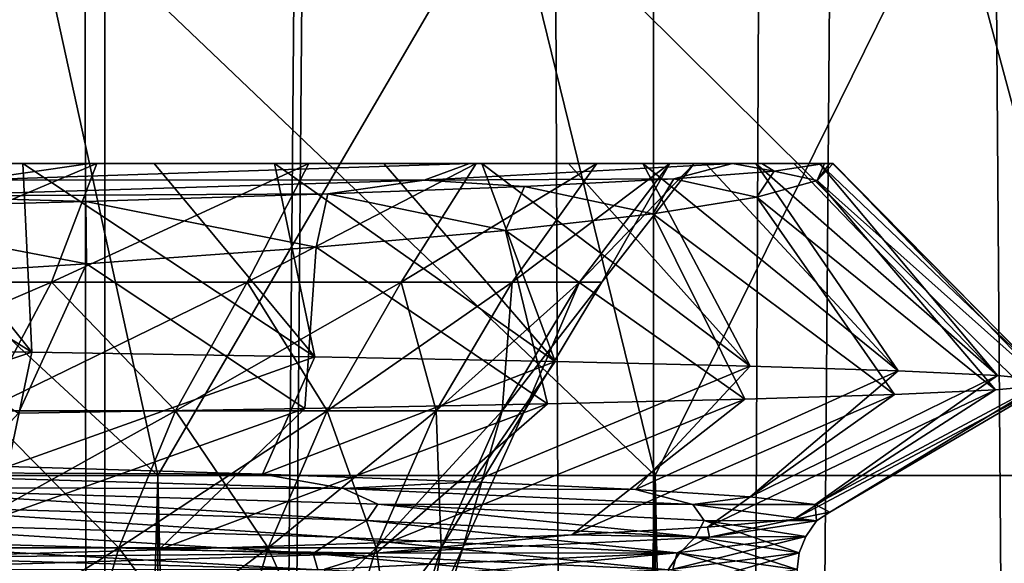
# Model space of a CAD drawing. Header units: metres. Extents: x -24 to 24, y -69 to 184.
# Tile 276 of 656: x 13.09 to 16.25, y 3.42 to 5.16. Entities that reach past the tile are written whole.
import ezdxf

# ---------------------------------------------------------------- set-up
doc = ezdxf.new("R2010")
doc.units = ezdxf.units.M
for name, color, linetype in [('12', 7, 'CONTINUOUS'), ('13', 7, 'CONTINUOUS'), ('145', 7, 'CONTINUOUS'), ('146', 7, 'CONTINUOUS'), ('147', 7, 'CONTINUOUS'), ('2', 7, 'CONTINUOUS'), ('367', 7, 'CONTINUOUS'), ('369', 7, 'CONTINUOUS'), ('42', 7, 'CONTINUOUS'), ('559', 2, 'CONTINUOUS'), ('560', 2, 'CONTINUOUS'), ('568', 2, 'CONTINUOUS'), ('569', 2, 'CONTINUOUS')]:
    doc.layers.add(name, color=color, linetype=linetype)

msp = doc.modelspace()

# ---------------------------------------------------------------- linework, layer by layer
at = {"layer": '12'}
for points in [[(12.433641, 4.320335, 8.307893), (13.333838, 4.7, 7.400769), (13.188085, 4.320335, 7.049178)], [(12.516502, 4.7, 8.712029), (13.333838, 4.7, 7.400769), (12.433641, 4.320335, 8.307893)], [(13.188085, 4.320335, 7.049178), (14.014108, 4.7, 6.013913), (13.815521, 4.320335, 5.722576)], [(13.333838, 4.7, 7.400769), (14.014108, 4.7, 6.013913), (13.188085, 4.320335, 7.049178)], [(13.815521, 4.320335, 5.722576), (14.550542, 4.7, 4.565539), (14.309906, 4.320335, 4.340863)], [(14.014108, 4.7, 6.013913), (14.550542, 4.7, 4.565539), (13.815521, 4.320335, 5.722576)], [(14.309906, 4.320335, 4.340863), (14.937877, 4.7, 3.06959), (14.666479, 4.320335, 2.917344)], [(14.550542, 4.7, 4.565539), (14.937877, 4.7, 3.06959), (14.309906, 4.320335, 4.340863)], [(14.666479, 4.320335, 2.917344), (15.171738, 4.7, 1.542999), (14.881806, 4.320335, 1.46573)], [(14.937877, 4.7, 3.06959), (15.171738, 4.7, 1.542999), (14.666479, 4.320335, 2.917344)], [(14.881806, 4.320335, 1.46573), (15.25, 4.7), (14.953812, 4.320335)], [(15.171738, 4.7, 1.542999), (15.25, 4.7), (14.881806, 4.320335, 1.46573)], [(13.188085, 4.320335, 7.049178), (12.968802, 3.907403, 6.931969), (12.226902, 3.907403, 8.169755)], [(12.433641, 4.320335, 8.307893), (13.188085, 4.320335, 7.049178), (12.226902, 3.907403, 8.169755)], [(13.815521, 4.320335, 5.722576), (13.585806, 3.907403, 5.627425), (12.968802, 3.907403, 6.931969)], [(13.188085, 4.320335, 7.049178), (13.815521, 4.320335, 5.722576), (12.968802, 3.907403, 6.931969)], [(14.309906, 4.320335, 4.340863), (14.07197, 3.907403, 4.268686), (13.585806, 3.907403, 5.627425)], [(13.815521, 4.320335, 5.722576), (14.309906, 4.320335, 4.340863), (13.585806, 3.907403, 5.627425)], [(14.666479, 4.320335, 2.917344), (14.422614, 3.907403, 2.868836), (14.07197, 3.907403, 4.268686)], [(14.309906, 4.320335, 4.340863), (14.666479, 4.320335, 2.917344), (14.07197, 3.907403, 4.268686)], [(14.881806, 4.320335, 1.46573), (14.634361, 3.907403, 1.441359), (14.422614, 3.907403, 2.868836)], [(14.666479, 4.320335, 2.917344), (14.881806, 4.320335, 1.46573), (14.422614, 3.907403, 2.868836)], [(14.953812, 4.320335), (14.70517, 3.907403), (14.634361, 3.907403, 1.441359)], [(14.881806, 4.320335, 1.46573), (14.953812, 4.320335), (14.634361, 3.907403, 1.441359)], [(13.585806, 3.907403, 5.627425), (12.794915, 3.467561, 6.839025), (12.968802, 3.907403, 6.931969)], [(13.403646, 3.467561, 5.551972), (12.794915, 3.467561, 6.839025), (13.585806, 3.907403, 5.627425)], [(14.07197, 3.907403, 4.268686), (13.403646, 3.467561, 5.551972), (13.585806, 3.907403, 5.627425)], [(13.883292, 3.467561, 4.211451), (13.403646, 3.467561, 5.551972), (14.07197, 3.907403, 4.268686)], [(14.422614, 3.907403, 2.868836), (13.883292, 3.467561, 4.211451), (14.07197, 3.907403, 4.268686)], [(14.229235, 3.467561, 2.830371), (13.883292, 3.467561, 4.211451), (14.422614, 3.907403, 2.868836)], [(14.634361, 3.907403, 1.441359), (14.229235, 3.467561, 2.830371), (14.422614, 3.907403, 2.868836)], [(14.438142, 3.467561, 1.422033), (14.229235, 3.467561, 2.830371), (14.634361, 3.907403, 1.441359)], [(14.70517, 3.907403), (14.438142, 3.467561, 1.422033), (14.634361, 3.907403, 1.441359)], [(14.508002, 3.467561), (14.438142, 3.467561, 1.422033), (14.70517, 3.907403)], [(13.403646, 3.467561, 5.551972), (12.66895, 3.007196, 6.771695), (12.794915, 3.467561, 6.839025)], [(13.271688, 3.007196, 5.497313), (12.66895, 3.007196, 6.771695), (13.403646, 3.467561, 5.551972)], [(13.883292, 3.467561, 4.211451), (13.271688, 3.007196, 5.497313), (13.403646, 3.467561, 5.551972)], [(13.746612, 3.007196, 4.169989), (13.271688, 3.007196, 5.497313), (13.883292, 3.467561, 4.211451)], [(14.229235, 3.467561, 2.830371), (13.746612, 3.007196, 4.169989), (13.883292, 3.467561, 4.211451)], [(14.089149, 3.007196, 2.802506), (13.746612, 3.007196, 4.169989), (14.229235, 3.467561, 2.830371)], [(14.438142, 3.467561, 1.422033), (14.089149, 3.007196, 2.802506), (14.229235, 3.467561, 2.830371)], [(14.295999, 3.007196, 1.408033), (14.089149, 3.007196, 2.802506), (14.438142, 3.467561, 1.422033)], [(14.508002, 3.467561), (14.295999, 3.007196, 1.408033), (14.438142, 3.467561, 1.422033)], [(14.365172, 3.007196), (14.295999, 3.007196, 1.408033), (14.508002, 3.467561)]]:
    msp.add_3dface(points, dxfattribs=at)
at = {"layer": '13'}
for points in [[(13.188085, 4.320335, -7.049178), (13.333838, 4.7, -7.400769), (12.433641, 4.320335, -8.307893)], [(13.333838, 4.7, -7.400769), (12.516502, 4.7, -8.712029), (12.433641, 4.320335, -8.307893)], [(13.815521, 4.320335, -5.722576), (14.014108, 4.7, -6.013913), (13.188085, 4.320335, -7.049178)], [(14.014108, 4.7, -6.013913), (13.333838, 4.7, -7.400769), (13.188085, 4.320335, -7.049178)], [(14.309906, 4.320335, -4.340863), (14.550542, 4.7, -4.565539), (13.815521, 4.320335, -5.722576)], [(14.550542, 4.7, -4.565539), (14.014108, 4.7, -6.013913), (13.815521, 4.320335, -5.722576)], [(14.666479, 4.320335, -2.917344), (14.937877, 4.7, -3.06959), (14.309906, 4.320335, -4.340863)], [(14.937877, 4.7, -3.06959), (14.550542, 4.7, -4.565539), (14.309906, 4.320335, -4.340863)], [(14.881806, 4.320335, -1.46573), (15.171738, 4.7, -1.542999), (14.666479, 4.320335, -2.917344)], [(15.171738, 4.7, -1.542999), (14.937877, 4.7, -3.06959), (14.666479, 4.320335, -2.917344)], [(14.953812, 4.320335), (15.171738, 4.7, -1.542999), (14.881806, 4.320335, -1.46573)], [(15.25, 4.7), (15.171738, 4.7, -1.542999), (14.953812, 4.320335)], [(13.188085, 4.320335, -7.049178), (12.433641, 4.320335, -8.307893), (12.968802, 3.907403, -6.931969)], [(13.188085, 4.320335, -7.049178), (12.968802, 3.907403, -6.931969), (13.585806, 3.907403, -5.627425)], [(13.815521, 4.320335, -5.722576), (13.188085, 4.320335, -7.049178), (13.585806, 3.907403, -5.627425)], [(13.815521, 4.320335, -5.722576), (13.585806, 3.907403, -5.627425), (14.07197, 3.907403, -4.268686)], [(14.309906, 4.320335, -4.340863), (13.815521, 4.320335, -5.722576), (14.07197, 3.907403, -4.268686)], [(14.309906, 4.320335, -4.340863), (14.07197, 3.907403, -4.268686), (14.422614, 3.907403, -2.868836)], [(14.666479, 4.320335, -2.917344), (14.309906, 4.320335, -4.340863), (14.422614, 3.907403, -2.868836)], [(14.666479, 4.320335, -2.917344), (14.422614, 3.907403, -2.868836), (14.634361, 3.907403, -1.441359)], [(14.881806, 4.320335, -1.46573), (14.666479, 4.320335, -2.917344), (14.634361, 3.907403, -1.441359)], [(14.70517, 3.907403), (14.881806, 4.320335, -1.46573), (14.634361, 3.907403, -1.441359)], [(14.70517, 3.907403), (14.953812, 4.320335), (14.881806, 4.320335, -1.46573)], [(12.794915, 3.467561, -6.839025), (13.403646, 3.467561, -5.551972), (12.968802, 3.907403, -6.931969)], [(12.968802, 3.907403, -6.931969), (13.403646, 3.467561, -5.551972), (13.585806, 3.907403, -5.627425)], [(13.403646, 3.467561, -5.551972), (13.883292, 3.467561, -4.211451), (13.585806, 3.907403, -5.627425)], [(13.585806, 3.907403, -5.627425), (13.883292, 3.467561, -4.211451), (14.07197, 3.907403, -4.268686)], [(13.883292, 3.467561, -4.211451), (14.229235, 3.467561, -2.830371), (14.07197, 3.907403, -4.268686)], [(14.07197, 3.907403, -4.268686), (14.229235, 3.467561, -2.830371), (14.422614, 3.907403, -2.868836)], [(14.229235, 3.467561, -2.830371), (14.438142, 3.467561, -1.422033), (14.422614, 3.907403, -2.868836)], [(14.422614, 3.907403, -2.868836), (14.438142, 3.467561, -1.422033), (14.634361, 3.907403, -1.441359)], [(14.438142, 3.467561, -1.422033), (14.508002, 3.467561), (14.634361, 3.907403, -1.441359)], [(14.508002, 3.467561), (14.70517, 3.907403), (14.634361, 3.907403, -1.441359)], [(12.66895, 3.007196, -6.771695), (13.271688, 3.007196, -5.497313), (12.794915, 3.467561, -6.839025)], [(12.794915, 3.467561, -6.839025), (13.271688, 3.007196, -5.497313), (13.403646, 3.467561, -5.551972)], [(13.271688, 3.007196, -5.497313), (13.746612, 3.007196, -4.169989), (13.403646, 3.467561, -5.551972)], [(13.403646, 3.467561, -5.551972), (13.746612, 3.007196, -4.169989), (13.883292, 3.467561, -4.211451)], [(13.746612, 3.007196, -4.169989), (14.089149, 3.007196, -2.802506), (13.883292, 3.467561, -4.211451)], [(13.883292, 3.467561, -4.211451), (14.089149, 3.007196, -2.802506), (14.229235, 3.467561, -2.830371)], [(14.089149, 3.007196, -2.802506), (14.295999, 3.007196, -1.408033), (14.229235, 3.467561, -2.830371)], [(14.229235, 3.467561, -2.830371), (14.295999, 3.007196, -1.408033), (14.438142, 3.467561, -1.422033)], [(14.295999, 3.007196, -1.408033), (14.365172, 3.007196), (14.438142, 3.467561, -1.422033)], [(14.365172, 3.007196), (14.508002, 3.467561), (14.438142, 3.467561, -1.422033)]]:
    msp.add_3dface(points, dxfattribs=at)
at = {"layer": '145'}
for points in [[(12.088872, 4.110363, -10.918409), (13.124859, 4.095318, -9.673724), (12.095268, 3.752759, -9.991673)], [(12.095268, 3.752759, -9.991673), (13.124859, 4.095318, -9.673724), (13.047508, 3.72847, -8.711577)], [(13.124859, 4.095318, -9.673724), (14.033303, 4.080269, -8.330683), (13.047508, 3.72847, -8.711577)], [(13.047508, 3.72847, -8.711577), (14.033303, 4.080269, -8.330683), (13.864814, 3.704182, -7.341387)], [(14.033303, 4.080269, -8.330683), (14.804026, 4.065232, -6.904034), (13.864814, 3.704182, -7.341387)], [(13.864814, 3.704182, -7.341387), (14.804026, 4.065232, -6.904034), (14.538733, 3.679894, -5.895275)], [(14.804026, 4.065232, -6.904034), (15.430091, 4.050193, -5.406357), (14.538733, 3.679894, -5.895275)], [(14.538733, 3.679894, -5.895275), (15.430091, 4.050193, -5.406357), (15.062297, 3.655606, -4.388195)], [(15.430091, 4.050193, -5.406357), (15.904818, 4.035158, -3.852928), (15.062297, 3.655606, -4.388195)], [(15.062297, 3.655606, -4.388195), (15.904818, 4.035158, -3.852928), (15.430089, 3.631317, -2.835733)], [(15.904818, 4.035158, -3.852928), (16.223303, 4.02013, -2.259387), (15.430089, 3.631317, -2.835733)], [(15.430089, 3.631317, -2.835733), (16.223303, 4.02013, -2.259387), (15.638307, 3.607029, -1.253945)], [(16.223303, 4.02013, -2.259387), (16.382399, 4.005099, -0.640315), (15.638307, 3.607029, -1.253945)], [(15.684798, 3.582741, 0.340811), (16.380227, 3.990079, 0.986863), (15.56908, 3.558453, 1.932043)], [(16.380227, 3.990079, 0.986863), (16.216645, 3.975056, 2.607572), (15.56908, 3.558453, 1.932043)], [(15.638307, 3.607029, -1.253945), (16.382399, 4.005099, -0.640315), (15.684798, 3.582741, 0.340811)], [(16.382399, 4.005099, -0.640315), (16.380227, 3.990079, 0.986863), (15.684798, 3.582741, 0.340811)], [(15.29235, 3.534164, 3.503294), (15.893103, 3.960039, 4.204976), (14.85747, 3.509876, 5.038314)], [(15.893103, 3.960039, 4.204976), (15.412724, 3.945029, 5.76318), (14.85747, 3.509876, 5.038314)], [(15.56908, 3.558453, 1.932043), (16.216645, 3.975056, 2.607572), (15.29235, 3.534164, 3.503294)], [(16.216645, 3.975056, 2.607572), (15.893103, 3.960039, 4.204976), (15.29235, 3.534164, 3.503294)], [(14.268938, 3.485588, 6.52123), (14.779616, 3.930014, 7.267984), (13.53284, 3.4613, 7.936704)], [(14.779616, 3.930014, 7.267984), (14.000542, 3.915012, 8.702866), (13.53284, 3.4613, 7.936704)], [(14.85747, 3.509876, 5.038314), (15.412724, 3.945029, 5.76318), (14.268938, 3.485588, 6.52123)], [(15.412724, 3.945029, 5.76318), (14.779616, 3.930014, 7.267984), (14.268938, 3.485588, 6.52123)], [(13.53284, 3.4613, 7.936704), (14.000542, 3.915012, 8.702866), (12.656788, 3.437012, 9.270099)], [(14.000542, 3.915012, 8.702866), (13.082318, 3.900007, 10.054996), (12.656788, 3.437012, 9.270099)]]:
    msp.add_3dface(points, dxfattribs=at)
at = {"layer": '146'}
for points in [[(13.311151, 4.7, 8.11928), (12.918896, 4.7, 8.723627), (12.947956, 4.647764, 8.721426)], [(14.529159, 4.7, 5.71086), (12.947956, 4.647764, 8.721426), (14.383638, 4.647578, 6.15842)], [(14.529159, 4.7, 5.71086), (13.311151, 4.7, 8.11928), (12.947956, 4.647764, 8.721426)], [(14.529159, 4.7, 5.71086), (14.045689, 4.7, 6.791653), (13.311151, 4.7, 8.11928)], [(15.373493, 4.7, 2.908026), (14.383638, 4.647578, 6.15842), (15.184955, 4.651424, 3.942864)], [(15.373493, 4.7, 2.908026), (14.529159, 4.7, 5.71086), (14.383638, 4.647578, 6.15842)], [(15.373493, 4.7, 2.908026), (14.652577, 4.7, 5.395518), (14.529159, 4.7, 5.71086)], [(15.373493, 4.7, 2.908026), (15.126213, 4.7, 3.941444), (14.652577, 4.7, 5.395518)], [(15.506884, 4.675712, 2.380248), (15.373493, 4.7, 2.908026), (15.184955, 4.651424, 3.942864)], [(15.466621, 4.7, 2.415876), (15.373493, 4.7, 2.908026), (15.506884, 4.675712, 2.380248)], [(15.668445, 4.7, 0.793016), (15.466621, 4.7, 2.415876), (15.506884, 4.675712, 2.380248)], [(14.383638, 4.647578, 6.15842), (12.947956, 4.647764, 8.721426), (12.711639, 4.595543, 9.123016)], [(14.383638, 4.647578, 6.15842), (12.711639, 4.595543, 9.123016), (14.074932, 4.602847, 6.93003)], [(14.705986, 4.627135, 5.464705), (14.383638, 4.647578, 6.15842), (14.074932, 4.602847, 6.93003)], [(15.184955, 4.651424, 3.942864), (14.383638, 4.647578, 6.15842), (14.705986, 4.627135, 5.464705)], [(13.298318, 4.578559, 8.323687), (12.711639, 4.595543, 9.123016), (12.384176, 4.554271, 9.631262)], [(14.074932, 4.602847, 6.93003), (12.711639, 4.595543, 9.123016), (13.298318, 4.578559, 8.323687)], [(13.047508, 3.72847, -8.711577), (13.864814, 3.704182, -7.341387), (12.335661, 3.710906, -9.620361)], [(12.335661, 3.710906, -9.620361), (14.125406, 3.658825, -6.722557), (12.513754, 3.659931, -9.330102)], [(12.335661, 3.710906, -9.620361), (13.864814, 3.704182, -7.341387), (14.125406, 3.658825, -6.722557)], [(13.864814, 3.704182, -7.341387), (14.538733, 3.679894, -5.895275), (14.125406, 3.658825, -6.722557)], [(14.538733, 3.679894, -5.895275), (15.062297, 3.655606, -4.388195), (14.125406, 3.658825, -6.722557)], [(12.474456, 3.607653, -9.346232), (12.513754, 3.659931, -9.330102), (14.199947, 3.555633, -6.428501)], [(12.513754, 3.659931, -9.330102), (14.234632, 3.607919, -6.404694), (14.199947, 3.555633, -6.428501)], [(12.513754, 3.659931, -9.330102), (14.125406, 3.658825, -6.722557), (14.234632, 3.607919, -6.404694)], [(14.125406, 3.658825, -6.722557), (15.245565, 3.606745, -3.506083), (14.234632, 3.607919, -6.404694)], [(14.125406, 3.658825, -6.722557), (15.062297, 3.655606, -4.388195), (15.245565, 3.606745, -3.506083)], [(15.062297, 3.655606, -4.388195), (15.430089, 3.631317, -2.835733), (15.245565, 3.606745, -3.506083)], [(12.340216, 3.554618, -9.510827), (12.474456, 3.607653, -9.346232), (14.105649, 3.502556, -6.615695)], [(12.474456, 3.607653, -9.346232), (14.199947, 3.555633, -6.428501), (14.105649, 3.502556, -6.615695)], [(14.199947, 3.555633, -6.428501), (14.234632, 3.607919, -6.404694), (15.253881, 3.503614, -3.206746)], [(14.234632, 3.607919, -6.404694), (15.282502, 3.555906, -3.176474), (15.253881, 3.503614, -3.206746)], [(14.234632, 3.607919, -6.404694), (15.245565, 3.606745, -3.506083), (15.282502, 3.555906, -3.176474)], [(15.430089, 3.631317, -2.835733), (15.638307, 3.607029, -1.253945), (15.245565, 3.606745, -3.506083)], [(15.245565, 3.606745, -3.506083), (15.638307, 3.607029, -1.253945), (15.643038, 3.554664, -0.12341)], [(15.245565, 3.606745, -3.506083), (15.643038, 3.554664, -0.12341), (15.282502, 3.555906, -3.176474)], [(15.638307, 3.607029, -1.253945), (15.684798, 3.582741, 0.340811), (15.643038, 3.554664, -0.12341)], [(15.684798, 3.582741, 0.340811), (15.56908, 3.558453, 1.932043), (15.643038, 3.554664, -0.12341)], [(12.223135, 3.501546, -9.674467), (12.340216, 3.554618, -9.510827), (14.0279, 3.449443, -6.79841)], [(12.340216, 3.554618, -9.510827), (14.105649, 3.502556, -6.615695), (14.0279, 3.449443, -6.79841)], [(14.105649, 3.502556, -6.615695), (14.199947, 3.555633, -6.428501), (15.202892, 3.450493, -3.407175)], [(14.199947, 3.555633, -6.428501), (15.253881, 3.503614, -3.206746), (15.202892, 3.450493, -3.407175)], [(15.253881, 3.503614, -3.206746), (15.282502, 3.555906, -3.176474), (15.586415, 3.451594, 0.166664)], [(15.282502, 3.555906, -3.176474), (15.607821, 3.503894, 0.201928), (15.586415, 3.451594, 0.166664)], [(15.282502, 3.555906, -3.176474), (15.643038, 3.554664, -0.12341), (15.607821, 3.503894, 0.201928)], [(15.56908, 3.558453, 1.932043), (15.29235, 3.534164, 3.503294), (15.298984, 3.502584, 3.265113)], [(15.643038, 3.554664, -0.12341), (15.56908, 3.558453, 1.932043), (15.298984, 3.502584, 3.265113)], [(15.643038, 3.554664, -0.12341), (15.298984, 3.502584, 3.265113), (15.607821, 3.503894, 0.201928)], [(15.298984, 3.502584, 3.265113), (14.85747, 3.509876, 5.038314), (14.229712, 3.450503, 6.49886)], [(14.85747, 3.509876, 5.038314), (14.268938, 3.485588, 6.52123), (14.229712, 3.450503, 6.49886)], [(15.29235, 3.534164, 3.503294), (14.85747, 3.509876, 5.038314), (15.298984, 3.502584, 3.265113)], [(12.232437, 3.449328, -9.699501), (12.223135, 3.501546, -9.674467), (14.042481, 3.397222, -6.820672)], [(12.223135, 3.501546, -9.674467), (14.0279, 3.449443, -6.79841), (14.042481, 3.397222, -6.820672)], [(14.268938, 3.485588, 6.52123), (13.53284, 3.4613, 7.936704), (14.229712, 3.450503, 6.49886)], [(14.0279, 3.449443, -6.79841), (14.105649, 3.502556, -6.615695), (15.167126, 3.39734, -3.599809)], [(14.105649, 3.502556, -6.615695), (15.202892, 3.450493, -3.407175), (15.167126, 3.39734, -3.599809)], [(15.298984, 3.502584, 3.265113), (14.229712, 3.450503, 6.49886), (15.195208, 3.451881, 3.570783)], [(15.586415, 3.451594, 0.166664), (15.607821, 3.503894, 0.201928), (15.181822, 3.399574, 3.532193)], [(15.607821, 3.503894, 0.201928), (15.195208, 3.451881, 3.570783), (15.181822, 3.399574, 3.532193)], [(15.607821, 3.503894, 0.201928), (15.298984, 3.502584, 3.265113), (15.195208, 3.451881, 3.570783)], [(15.202892, 3.450493, -3.407175), (15.253881, 3.503614, -3.206746), (15.579967, 3.398431, -0.037255)], [(15.253881, 3.503614, -3.206746), (15.586415, 3.451594, 0.166664), (15.579967, 3.398431, -0.037255)], [(12.232437, 3.449328, -9.699501), (14.042481, 3.397222, -6.820672), (12.478727, 3.398756, -9.439097)], [(14.229712, 3.450503, 6.49886), (12.485908, 3.398422, 9.424541), (14.064172, 3.399869, 6.770813)], [(14.229712, 3.450503, 6.49886), (12.656788, 3.437012, 9.270099), (12.485908, 3.398422, 9.424541)], [(13.53284, 3.4613, 7.936704), (12.656788, 3.437012, 9.270099), (14.229712, 3.450503, 6.49886)], [(14.042481, 3.397222, -6.820672), (14.0279, 3.449443, -6.79841), (15.186224, 3.345116, -3.618208)], [(14.0279, 3.449443, -6.79841), (15.167126, 3.39734, -3.599809), (15.186224, 3.345116, -3.618208)], [(15.181822, 3.399574, 3.532193), (15.195208, 3.451881, 3.570783), (14.059237, 3.347554, 6.730673)], [(15.195208, 3.451881, 3.570783), (14.064172, 3.399869, 6.770813), (14.059237, 3.347554, 6.730673)], [(15.195208, 3.451881, 3.570783), (14.229712, 3.450503, 6.49886), (14.064172, 3.399869, 6.770813)], [(15.167126, 3.39734, -3.599809), (15.202892, 3.450493, -3.407175), (15.586765, 3.345237, -0.230419)], [(15.586415, 3.451594, 0.166664), (15.181822, 3.399574, 3.532193), (15.219013, 3.346368, 3.334429)], [(15.202892, 3.450493, -3.407175), (15.579967, 3.398431, -0.037255), (15.586765, 3.345237, -0.230419)], [(15.579967, 3.398431, -0.037255), (15.586415, 3.451594, 0.166664), (15.219013, 3.346368, 3.334429)]]:
    msp.add_3dface(points, dxfattribs=at)
at = {"layer": '147'}
for points in [[(15.451381, 4.592764, 3.335229), (15.506884, 4.675712, 2.380248), (15.184955, 4.651424, 3.942864)], [(15.451381, 4.592764, 3.335229), (15.644622, 4.646351, 1.85026), (15.506884, 4.675712, 2.380248)], [(15.644622, 4.646351, 1.85026), (15.668445, 4.7, 0.793016), (15.506884, 4.675712, 2.380248)], [(15.695947, 4.7, 0.357012), (15.683712, 4.7, 0.575139), (15.644622, 4.646351, 1.85026)], [(15.683712, 4.7, 0.575139), (15.668445, 4.7, 0.793016), (15.644622, 4.646351, 1.85026)], [(15.117172, 4.539195, 4.799633), (15.184955, 4.651424, 3.942864), (14.705986, 4.627135, 5.464705)], [(15.117172, 4.539195, 4.799633), (15.451381, 4.592764, 3.335229), (15.184955, 4.651424, 3.942864)], [(14.644751, 4.485698, 6.228684), (14.705986, 4.627135, 5.464705), (14.074932, 4.602847, 6.93003)], [(14.644751, 4.485698, 6.228684), (15.117172, 4.539195, 4.799633), (14.705986, 4.627135, 5.464705)], [(14.037413, 4.432225, 7.610592), (14.074932, 4.602847, 6.93003), (13.298318, 4.578559, 8.323687)], [(14.037413, 4.432225, 7.610592), (14.644751, 4.485698, 6.228684), (14.074932, 4.602847, 6.93003)], [(13.300357, 4.378806, 8.93193), (13.298318, 4.578559, 8.323687), (12.384176, 4.554271, 9.631262)], [(12.439767, 4.325443, 10.180559), (13.300357, 4.378806, 8.93193), (12.384176, 4.554271, 9.631262)], [(13.300357, 4.378806, 8.93193), (14.037413, 4.432225, 7.610592), (13.298318, 4.578559, 8.323687)]]:
    msp.add_3dface(points, dxfattribs=at)
at = {"layer": '2'}
for points in [[(13.333838, 4.7, -7.400769), (12.64177, 4.7, -9.309994), (12.516502, 4.7, -8.712029)], [(12.516502, 4.7, 8.712029), (13.311151, 4.7, 8.11928), (13.333838, 4.7, 7.400769)], [(12.918896, 4.7, 8.723627), (13.311151, 4.7, 8.11928), (12.516502, 4.7, 8.712029)], [(13.096161, 4.7, -8.659131), (12.64177, 4.7, -9.309994), (13.333838, 4.7, -7.400769)], [(13.51738, 4.7, -7.985644), (13.096161, 4.7, -8.659131), (13.333838, 4.7, -7.400769)], [(13.311151, 4.7, 8.11928), (14.045689, 4.7, 6.791653), (13.333838, 4.7, 7.400769)], [(14.014108, 4.7, -6.013913), (13.51738, 4.7, -7.985644), (13.333838, 4.7, -7.400769)], [(13.333838, 4.7, 7.400769), (14.045689, 4.7, 6.791653), (14.014108, 4.7, 6.013913)], [(13.903796, 4.7, -7.292105), (13.51738, 4.7, -7.985644), (14.014108, 4.7, -6.013913)], [(14.254508, 4.7, -6.580201), (13.903796, 4.7, -7.292105), (14.014108, 4.7, -6.013913)], [(14.550542, 4.7, -4.565539), (14.254508, 4.7, -6.580201), (14.014108, 4.7, -6.013913)], [(14.014108, 4.7, 6.013913), (14.529159, 4.7, 5.71086), (14.550542, 4.7, 4.565539)], [(14.045689, 4.7, 6.791653), (14.529159, 4.7, 5.71086), (14.014108, 4.7, 6.013913)], [(14.569076, 4.7, -5.850822), (14.254508, 4.7, -6.580201), (14.550542, 4.7, -4.565539)], [(14.529159, 4.7, 5.71086), (14.652577, 4.7, 5.395518), (14.550542, 4.7, 4.565539)], [(14.937877, 4.7, -3.06959), (14.569076, 4.7, -5.850822), (14.550542, 4.7, -4.565539)], [(14.550542, 4.7, 4.565539), (14.652577, 4.7, 5.395518), (14.937877, 4.7, 3.06959)], [(14.846293, 4.7, -5.106654), (14.569076, 4.7, -5.850822), (14.937877, 4.7, -3.06959)], [(14.652577, 4.7, 5.395518), (15.126213, 4.7, 3.941444), (14.937877, 4.7, 3.06959)], [(15.085345, 4.7, -4.349998), (14.846293, 4.7, -5.106654), (14.937877, 4.7, -3.06959)], [(15.171738, 4.7, -1.542999), (15.085345, 4.7, -4.349998), (14.937877, 4.7, -3.06959)], [(14.937877, 4.7, 3.06959), (15.126213, 4.7, 3.941444), (15.171738, 4.7, 1.542999)], [(15.25, 4.7), (15.085345, 4.7, -4.349998), (15.171738, 4.7, -1.542999)], [(15.28602, 4.7, -3.58158), (15.085345, 4.7, -4.349998), (15.25, 4.7)], [(15.126213, 4.7, 3.941444), (15.373493, 4.7, 2.908026), (15.171738, 4.7, 1.542999)], [(15.171738, 4.7, 1.542999), (15.373493, 4.7, 2.908026), (15.25, 4.7)], [(15.373493, 4.7, 2.908026), (15.28602, 4.7, -3.58158), (15.25, 4.7)], [(15.28602, 4.7, -3.58158), (15.373493, 4.7, 2.908026), (15.447604, 4.7, -2.803889)], [(15.373493, 4.7, 2.908026), (15.466621, 4.7, 2.415876), (15.447604, 4.7, -2.803889)], [(15.447604, 4.7, -2.803889), (15.466621, 4.7, 2.415876), (15.569547, 4.7, -2.019745)], [(15.466621, 4.7, 2.415876), (15.668445, 4.7, 0.793016), (15.569547, 4.7, -2.019745)], [(15.569547, 4.7, -2.019745), (15.668445, 4.7, 0.793016), (15.651748, 4.7, -1.230023)], [(15.651748, 4.7, -1.230023), (15.683712, 4.7, 0.575139), (15.693931, 4.7, -0.436741)], [(15.668445, 4.7, 0.793016), (15.683712, 4.7, 0.575139), (15.651748, 4.7, -1.230023)], [(15.683712, 4.7, 0.575139), (15.695947, 4.7, 0.357012), (15.693931, 4.7, -0.436741)]]:
    msp.add_3dface(points, dxfattribs=at)
at = {"layer": '367'}
for points in [[(13.359252, 145.2, -20.238401), (11.491315, -68.3, -21.354442), (11.491315, 145.2, -21.354442)], [(13.359252, -68.3, -20.238401), (11.491315, -68.3, -21.354442), (13.359252, 145.2, -20.238401)], [(15.119628, 145.2, -18.959413), (13.359252, -68.3, -20.238401), (13.359252, 145.2, -20.238401)], [(15.119628, -68.3, -18.959413), (13.359252, -68.3, -20.238401), (15.119628, 145.2, -18.959413)], [(16.758269, 145.2, -17.527775), (15.119628, -68.3, -18.959413), (15.119628, 145.2, -18.959413)], [(16.758269, -68.3, -17.527775), (15.119628, -68.3, -18.959413), (16.758269, 145.2, -17.527775)]]:
    msp.add_3dface(points, dxfattribs=at)
at = {"layer": '369'}
for points in [[(15.75032, 69.513851, 18.438815), (16.758269, -68.3, 17.527775), (16.877375, 70.528136, 17.413119)], [(14.535493, 68.627185, 19.410872), (15.119628, -68.3, 18.959413), (15.75032, 69.513851, 18.438815)], [(15.119628, -68.3, 18.959413), (16.758269, -68.3, 17.527775), (15.75032, 69.513851, 18.438815)], [(13.242505, 67.863377, 20.314984), (13.359252, -68.3, 20.238401), (14.535493, 68.627185, 19.410872)], [(13.359252, -68.3, 20.238401), (15.119628, -68.3, 18.959413), (14.535493, 68.627185, 19.410872)], [(11.855914, 67.204117, 21.154191), (13.359252, -68.3, 20.238401), (13.242505, 67.863377, 20.314984)], [(11.491315, -68.3, 21.354442), (13.359252, -68.3, 20.238401), (11.855914, 67.204117, 21.154191)]]:
    msp.add_3dface(points, dxfattribs=at)
at = {"layer": '42'}
for points in [[(12.088872, 4.110363, -10.918409), (12.155071, 4.7, -9.937019), (13.124859, 4.095318, -9.673724)], [(12.155071, 4.7, -9.937019), (12.64177, 4.7, -9.309994), (13.124859, 4.095318, -9.673724)], [(12.64177, 4.7, -9.309994), (13.096161, 4.7, -8.659131), (13.124859, 4.095318, -9.673724)], [(13.124859, 4.095318, -9.673724), (13.096161, 4.7, -8.659131), (14.033303, 4.080269, -8.330683)], [(13.096161, 4.7, -8.659131), (13.51738, 4.7, -7.985644), (14.033303, 4.080269, -8.330683)], [(13.51738, 4.7, -7.985644), (13.903796, 4.7, -7.292105), (14.033303, 4.080269, -8.330683)], [(14.033303, 4.080269, -8.330683), (13.903796, 4.7, -7.292105), (14.804026, 4.065232, -6.904034)], [(13.903796, 4.7, -7.292105), (14.254508, 4.7, -6.580201), (14.804026, 4.065232, -6.904034)], [(14.254508, 4.7, -6.580201), (14.569076, 4.7, -5.850822), (14.804026, 4.065232, -6.904034)], [(14.804026, 4.065232, -6.904034), (14.569076, 4.7, -5.850822), (15.430091, 4.050193, -5.406357)], [(14.569076, 4.7, -5.850822), (14.846293, 4.7, -5.106654), (15.430091, 4.050193, -5.406357)], [(14.846293, 4.7, -5.106654), (15.085345, 4.7, -4.349998), (15.430091, 4.050193, -5.406357)], [(15.430091, 4.050193, -5.406357), (15.085345, 4.7, -4.349998), (15.904818, 4.035158, -3.852928)], [(15.085345, 4.7, -4.349998), (15.28602, 4.7, -3.58158), (15.904818, 4.035158, -3.852928)], [(15.28602, 4.7, -3.58158), (15.447604, 4.7, -2.803889), (15.904818, 4.035158, -3.852928)], [(15.904818, 4.035158, -3.852928), (15.447604, 4.7, -2.803889), (16.223303, 4.02013, -2.259387)], [(15.447604, 4.7, -2.803889), (15.569547, 4.7, -2.019745), (16.223303, 4.02013, -2.259387)], [(15.569547, 4.7, -2.019745), (15.651748, 4.7, -1.230023), (16.223303, 4.02013, -2.259387)], [(16.380227, 3.990079, 0.986863), (15.695947, 4.7, 0.357012), (15.644622, 4.646351, 1.85026)], [(16.223303, 4.02013, -2.259387), (15.651748, 4.7, -1.230023), (16.382399, 4.005099, -0.640315)], [(15.651748, 4.7, -1.230023), (15.693931, 4.7, -0.436741), (16.382399, 4.005099, -0.640315)], [(15.693931, 4.7, -0.436741), (15.695947, 4.7, 0.357012), (16.382399, 4.005099, -0.640315)], [(16.382399, 4.005099, -0.640315), (15.695947, 4.7, 0.357012), (16.380227, 3.990079, 0.986863)], [(15.451381, 4.592764, 3.335229), (16.216645, 3.975056, 2.607572), (15.644622, 4.646351, 1.85026)], [(16.216645, 3.975056, 2.607572), (16.380227, 3.990079, 0.986863), (15.644622, 4.646351, 1.85026)], [(15.117172, 4.539195, 4.799633), (15.893103, 3.960039, 4.204976), (15.451381, 4.592764, 3.335229)], [(15.893103, 3.960039, 4.204976), (16.216645, 3.975056, 2.607572), (15.451381, 4.592764, 3.335229)], [(14.644751, 4.485698, 6.228684), (15.412724, 3.945029, 5.76318), (15.117172, 4.539195, 4.799633)], [(15.412724, 3.945029, 5.76318), (15.893103, 3.960039, 4.204976), (15.117172, 4.539195, 4.799633)], [(14.037413, 4.432225, 7.610592), (14.779616, 3.930014, 7.267984), (14.644751, 4.485698, 6.228684)], [(14.779616, 3.930014, 7.267984), (15.412724, 3.945029, 5.76318), (14.644751, 4.485698, 6.228684)], [(13.300357, 4.378806, 8.93193), (14.000542, 3.915012, 8.702866), (14.037413, 4.432225, 7.610592)], [(14.000542, 3.915012, 8.702866), (14.779616, 3.930014, 7.267984), (14.037413, 4.432225, 7.610592)], [(12.439767, 4.325443, 10.180559), (13.082318, 3.900007, 10.054996), (13.300357, 4.378806, 8.93193)], [(13.082318, 3.900007, 10.054996), (14.000542, 3.915012, 8.702866), (13.300357, 4.378806, 8.93193)]]:
    msp.add_3dface(points, dxfattribs=at)
at = {"layer": '559'}
for points in [[(13.529229, 3.7, -17.915425), (11.449933, 5.623234, -18.492202), (11.818416, 3.7, -19.087366)], [(13.107382, 5.623234, -17.356816), (11.449933, 5.623234, -18.492202), (13.529229, 3.7, -17.915425)], [(15.124513, 3.7, -16.590709), (13.107382, 5.623234, -17.356816), (13.529229, 3.7, -17.915425)], [(14.652914, 5.623234, -16.073414), (13.107382, 5.623234, -17.356816), (15.124513, 3.7, -16.590709)], [(16.590716, 3.7, -15.124505), (14.652914, 5.623234, -16.073414), (15.124513, 3.7, -16.590709)], [(16.073414, 5.623234, -14.652914), (14.652914, 5.623234, -16.073414), (16.590716, 3.7, -15.124505)], [(17.915415, 3.7, -13.529243), (16.073414, 5.623234, -14.652914), (16.590716, 3.7, -15.124505)], [(17.356816, 5.623234, -13.107382), (16.073414, 5.623234, -14.652914), (17.915415, 3.7, -13.529243)]]:
    msp.add_3dface(points, dxfattribs=at)
at = {"layer": '560'}
for points in [[(13.529218, -59.3, -17.915434), (11.818416, 3.7, -19.087366), (11.81842, -59.3, -19.087365)], [(13.529229, 3.7, -17.915425), (11.818416, 3.7, -19.087366), (13.529218, -59.3, -17.915434)], [(15.12452, -59.3, -16.590701), (13.529229, 3.7, -17.915425), (13.529218, -59.3, -17.915434)], [(15.124513, 3.7, -16.590709), (13.529229, 3.7, -17.915425), (15.12452, -59.3, -16.590701)], [(16.590719, -59.3, -15.124499), (15.124513, 3.7, -16.590709), (15.12452, -59.3, -16.590701)], [(16.590716, 3.7, -15.124505), (15.124513, 3.7, -16.590709), (16.590719, -59.3, -15.124499)]]:
    msp.add_3dface(points, dxfattribs=at)
at = {"layer": '568'}
for points in [[(13.107382, 5.623234, 17.356816), (11.818416, 3.7, 19.087366), (11.449933, 5.623234, 18.492202)], [(13.529229, 3.7, 17.915425), (11.818416, 3.7, 19.087366), (13.107382, 5.623234, 17.356816)], [(14.652914, 5.623234, 16.073414), (13.529229, 3.7, 17.915425), (13.107382, 5.623234, 17.356816)], [(15.124513, 3.7, 16.590709), (13.529229, 3.7, 17.915425), (14.652914, 5.623234, 16.073414)], [(16.073414, 5.623234, 14.652914), (15.124513, 3.7, 16.590709), (14.652914, 5.623234, 16.073414)], [(16.590716, 3.7, 15.124505), (15.124513, 3.7, 16.590709), (16.073414, 5.623234, 14.652914)], [(17.356816, 5.623234, 13.107382), (16.590716, 3.7, 15.124505), (16.073414, 5.623234, 14.652914)]]:
    msp.add_3dface(points, dxfattribs=at)
at = {"layer": '569'}
for points in [[(11.81842, -59.3, 19.087365), (11.818416, 3.7, 19.087366), (13.529229, 3.7, 17.915425)], [(13.529218, -59.3, 17.915434), (11.81842, -59.3, 19.087365), (13.529229, 3.7, 17.915425)], [(13.529218, -59.3, 17.915434), (13.529229, 3.7, 17.915425), (15.124513, 3.7, 16.590709)], [(15.12452, -59.3, 16.590701), (13.529218, -59.3, 17.915434), (15.124513, 3.7, 16.590709)], [(15.12452, -59.3, 16.590701), (15.124513, 3.7, 16.590709), (16.590716, 3.7, 15.124505)], [(16.590719, -59.3, 15.124499), (15.12452, -59.3, 16.590701), (16.590716, 3.7, 15.124505)]]:
    msp.add_3dface(points, dxfattribs=at)

doc.saveas('drawing.dxf')
